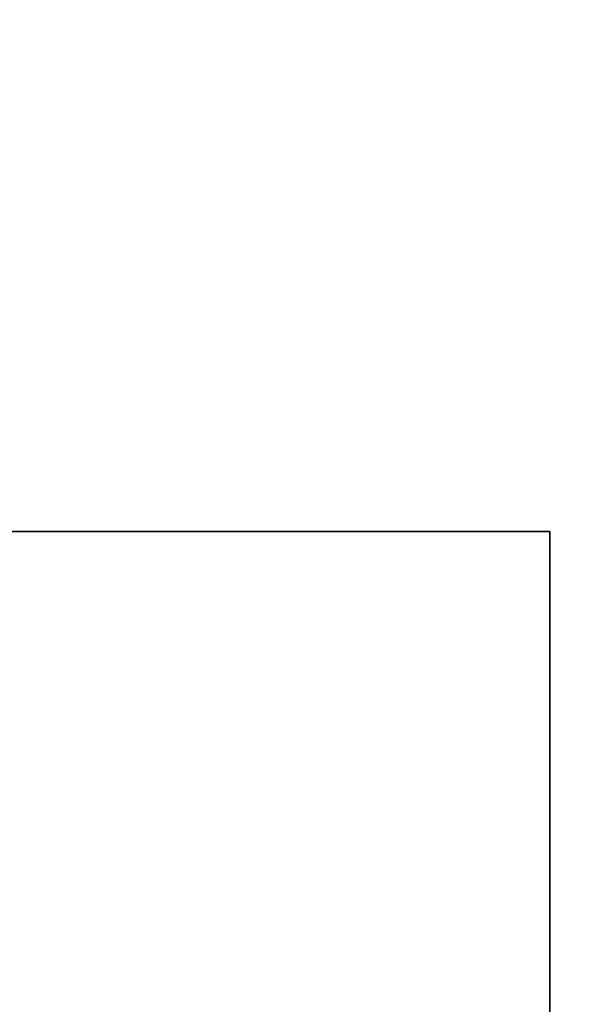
# Model space of a CAD drawing. Extents: x -0.3 to 41.3, y 0 to 17.8.
# Tile 576 of 625: x 34.533 to 34.909, y 14.204 to 14.851. Entities that reach past the tile are written whole.
import ezdxf

# ---------------------------------------------------------------- set-up
doc = ezdxf.new("R2010")
doc.units = 0
doc.header["$MEASUREMENT"] = 0
doc.layers.add('L202', color=7, linetype='Continuous')
doc.layers.add('S5', color=7, linetype='Continuous')

msp = doc.modelspace()

# ---------------------------------------------------------------- linework, layer by layer
at = {"layer": 'L202', "color": 251, "true_color": 0x575757}
for points, invisible_edges in [([(35.68089, 15.78691, 199.35), (34.33045, 15.78691, 199.35), (34.58045, 14.18981, 199.35)], 14), ([(35.68089, 15.78691, 199.2), (34.33045, 15.78691, 199.2), (34.58045, 14.18981, 199.2)], 14), ([(34.58045, 14.18981, 199.35), (34.33045, 15.78691, 199.35), (34.33045, 14.18981, 199.35)], 9), ([(34.58045, 14.18981, 199.2), (34.33045, 15.78691, 199.2), (34.33045, 14.18981, 199.2)], 9), ([(35.68089, 15.78691, 199.35), (34.58045, 14.18981, 199.35), (35.83089, 14.18981, 199.35)], 13), ([(35.68089, 15.78691, 199.2), (34.58045, 14.18981, 199.2), (35.83089, 14.18981, 199.2)], 13)]:
    msp.add_3dface(points, dxfattribs=dict(at, invisible_edges=invisible_edges))
at = {"layer": 'S5', "color": 253, "true_color": 0xca95bd}
for points, invisible_edges in [([(33.88045, 13.71481, 195.60001), (34.88045, 13.71481, 195.60001), (34.88045, 14.51481, 195.60001)], 12), ([(33.88045, 13.71481, 195.10001), (34.88045, 13.71481, 195.10001), (34.88045, 14.51481, 195.10001)], 12), ([(33.88045, 13.71481, 195.60001), (34.88045, 14.51481, 195.60001), (33.88045, 14.51481, 195.60001)], 9), ([(33.88045, 13.71481, 195.10001), (34.88045, 14.51481, 195.10001), (33.88045, 14.51481, 195.10001)], 9)]:
    msp.add_3dface(points, dxfattribs=dict(at, invisible_edges=invisible_edges))
for points in [[(34.88045, 14.51481, 195.60001), (33.88045, 14.51481, 195.60001), (33.88045, 14.51481, 195.10001), (34.88045, 14.51481, 195.10001)], [(34.88045, 13.71481, 195.60001), (34.88045, 14.51481, 195.60001), (34.88045, 14.51481, 195.10001), (34.88045, 13.71481, 195.10001)]]:
    msp.add_3dface(points, dxfattribs=at)

doc.saveas('drawing.dxf')
